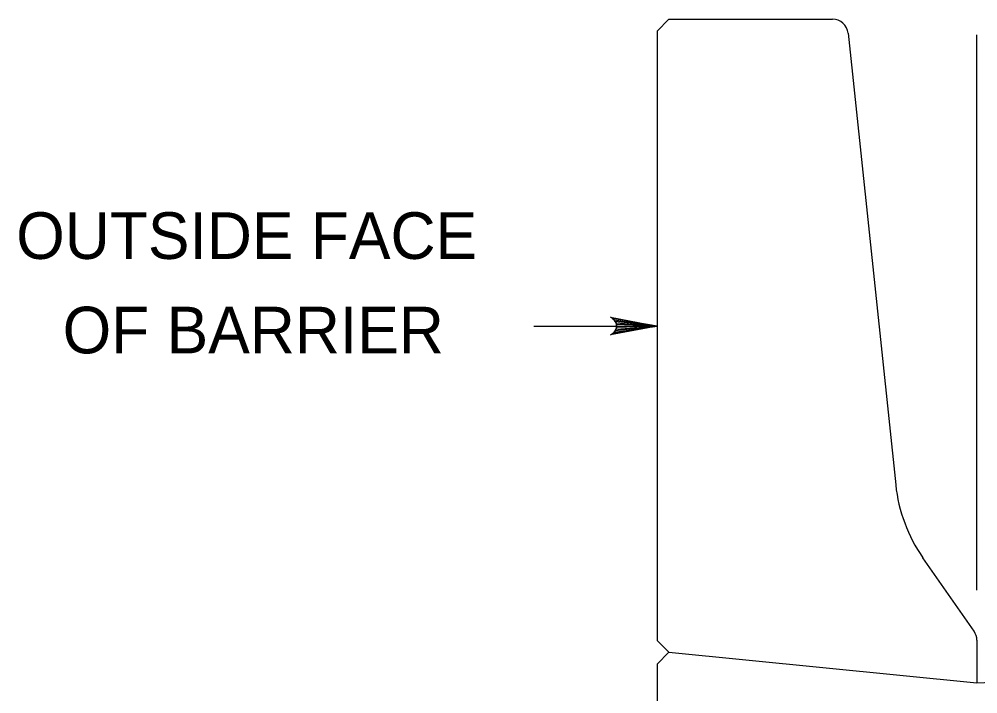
# Model space of a CAD drawing. Extents: x 636530 to 644067, y 294168 to 299122.
# Drawn here: x 642100.3 to 642161.9, y 298216.1 to 298259.5 of the extents above; entities that cross this region are included whole.
import ezdxf

# ---------------------------------------------------------------- set-up
doc = ezdxf.new("R2010")
doc.units = 0
doc.layers.add('1', color=7, linetype='Continuous')

msp = doc.modelspace()

# ---------------------------------------------------------------- linework, layer by layer
at = {"layer": '1'}
for p, q in [((642141.297, 298258.706), (642142.059, 298259.468)), ((642142.059, 298259.468), (642152.575, 298259.468)), ((642141.297, 298258.706), (642141.297, 298219.515)), ((642153.585, 298258.559), (642156.647, 298229.521)), ((642161.871, 298222.75), (642161.871, 298258.47)), ((642133.381, 298239.737), (642141.297, 298239.737)), ((642161.689, 298220.106), (642158.392, 298224.839)), ((642161.871, 298216.796), (642259.407, 298220.698)), ((642141.297, 298219.515), (642142.059, 298218.753)), ((642161.871, 298219.525), (642161.871, 298216.796)), ((642141.297, 298217.991), (642142.059, 298218.753)), ((642142.059, 298218.753), (642161.871, 298216.796)), ((642141.297, 298217.991), (642141.297, 298197.671))]:
    msp.add_line(p, q, dxfattribs=at)
msp.add_lwpolyline([(642141.297, 298239.737), (642138.315, 298239.178), (642138.43, 298239.258), (642138.545, 298239.337), (642138.604, 298239.437), (642138.663, 298239.537), (642138.68, 298239.637), (642138.697, 298239.737), (642138.68, 298239.837), (642138.663, 298239.937), (642138.604, 298240.037), (642138.545, 298240.137), (642138.43, 298240.217), (642138.315, 298240.297), (642141.297, 298239.737), (642138.43, 298240.217), (642138.545, 298240.137), (642141.297, 298239.737), (642138.604, 298240.037), (642138.663, 298239.937), (642141.297, 298239.737), (642138.68, 298239.837), (642138.697, 298239.737), (642141.297, 298239.737), (642138.68, 298239.637), (642138.663, 298239.537), (642141.297, 298239.737), (642138.604, 298239.437), (642138.545, 298239.337), (642141.297, 298239.737), (642138.43, 298239.258)], dxfattribs=at)
for centre, radius, start, end in [((642152.575, 298258.453), 1.016, 6.01952, 90), ((642166.625, 298230.573), 10.033, 186.01952, 214.8593), ((642160.856, 298219.525), 1.016, 0, 34.8593), ((642160.856, 298219.525), 1.016, 0, 34.8593)]:
    msp.add_arc(centre, radius, start, end, dxfattribs=at)

# ---------------------------------------------------------------- texts
for s, p in [('OUTSIDE FACE', (642100.083, 298244.05)), ('OF BARRIER', (642103.071, 298237.978))]:
    msp.add_text(s, height=3, dxfattribs=at).set_placement(p)

doc.saveas('drawing.dxf')
